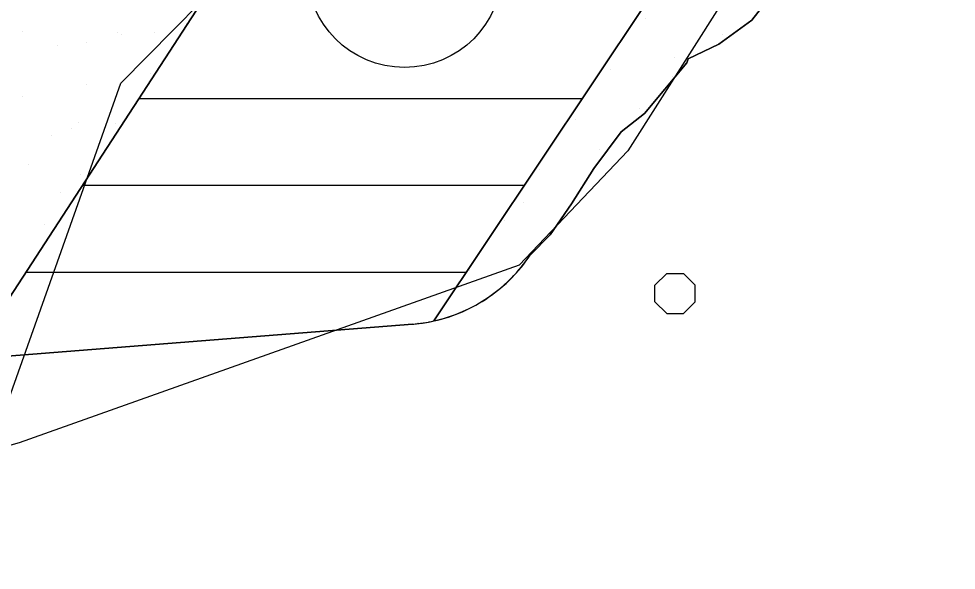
# Model space of a CAD drawing. Extents: x 410727 to 412947, y 4463506 to 4466382.
# Drawn here: x 410885.6 to 411101.3, y 4465418.5 to 4465545.4 of the extents above; entities that cross this region are included whole.
import ezdxf

# ---------------------------------------------------------------- set-up
doc = ezdxf.new("R2010")
doc.units = 0
for name, color, linetype in [('ADAKENARI', 7, 'Continuous'), ('PL_AYA_PARK_DINLENME', 7, 'Continuous'), ('PL_KA_TARIM_DIGER', 7, 'Continuous'), ('PL_KON_ONE_50', 7, 'Continuous'), ('sembol', 7, 'Continuous'), ('TR_GELİŞME_KONUT_ÇOKAZ', 7, 'Continuous'), ('TR_PARKALANI', 7, 'Continuous'), ('TR_TARIMALANI', 7, 'Continuous'), ('Yerlesime_uygunluk_sınırı', 7, 'Continuous')]:
    doc.layers.add(name, color=color, linetype=linetype)

msp = doc.modelspace()

# ---------------------------------------------------------------- linework, layer by layer
at = {"layer": 'ADAKENARI'}
for p, q in [((410957.04, 4465594.38), (410874.2, 4465467.07)), ((411060.88, 4465553.59), (411054.32, 4465545.03)), ((411029.93, 4465548.88), (410981.16, 4465475.85)), ((411054.32, 4465545.03), (411046.66, 4465539.54)), ((411046.66, 4465539.54), (411039.67, 4465536.13)), ((411039.67, 4465536.13), (411039.34, 4465535.24)), ((411039.34, 4465535.24), (411029.61, 4465523.59)), ((411029.61, 4465523.59), (411024.24, 4465519.35)), ((411024.24, 4465519.35), (411017.91, 4465510.95)), ((411017.91, 4465510.95), (411012.8, 4465502.76)), ((411012.8, 4465502.76), (411007.92, 4465495.65)), ((411007.92, 4465495.65), (411003.3, 4465491)), ((411007.92, 4465495.65), (411003.3, 4465491)), ((410874.2, 4465467.07), (410976.19, 4465475.11))]:
    msp.add_line(p, q, dxfattribs=at)
for start, end in [(282.5041, 326.2659), (274.5033, 282.5041)]:
    msp.add_arc((410973.37, 4465511), 36, start, end, dxfattribs=at)
at = {"layer": 'PL_AYA_PARK_DINLENME'}
for points in [[(410874.2, 4465467.07), (410957.04, 4465594.38), (410978.02, 4465632.42), (410966.02, 4465648.99), (410966.02, 4465688.4), (410963.97, 4465688.4), (410956.06, 4465688.4), (410889.12, 4465682.09), (410886.7, 4465681.89), (410884.29, 4465681.73)], [(411003.3, 4465491), (411007.92, 4465495.65), (411012.8, 4465502.76), (411017.91, 4465510.95), (411024.24, 4465519.35), (411029.61, 4465523.59), (411039.34, 4465535.24), (411039.67, 4465536.13), (411046.66, 4465539.54), (411054.32, 4465545.03), (411060.88, 4465553.59), (411064.16, 4465562.27), (411065.75, 4465569.69), (411075.85, 4465574.47), (411077.96, 4465576.85), (411077.28, 4465582.94), (411085.33, 4465595.62), (411094.14, 4465609.66), (411105.43, 4465627.61)], [(411029.93, 4465548.88), (410981.16, 4465475.85), (410984.48, 4465476.75), (410987.69, 4465477.97), (410990.77, 4465479.48), (410993.7, 4465481.29), (410996.44, 4465483.36), (410998.97, 4465485.69), (411001.26, 4465488.24), (411003.3, 4465491)]]:
    msp.add_lwpolyline(points, dxfattribs=at)
at = {"layer": 'PL_KA_TARIM_DIGER'}
for points in [[(411105.43, 4465627.61), (411094.14, 4465609.66), (411085.33, 4465595.62), (411077.28, 4465582.94), (411077.96, 4465576.85), (411075.85, 4465574.47), (411065.75, 4465569.69), (411064.16, 4465562.27), (411060.88, 4465553.59), (411054.32, 4465545.03), (411046.66, 4465539.54), (411039.67, 4465536.13), (411039.34, 4465535.24), (411029.61, 4465523.59), (411024.24, 4465519.35), (411017.91, 4465510.95), (411012.8, 4465502.76), (411007.92, 4465495.65), (411003.31, 4465491)], [(410998.97, 4465485.69), (410998.97, 4465485.68)], [(410993.7, 4465481.29), (410993.7, 4465481.29), (410993.69, 4465481.28)], [(410976.19, 4465475.11), (410874.2, 4465467.07), (410838.43, 4465464.26), (410839.7, 4465463.04), (410844.86, 4465458.4), (410851.21, 4465452.03), (410855.44, 4465446.19), (410856.89, 4465444.2), (410861.12, 4465435.96), (410863.1, 4465429.64), (410864.16, 4465422.64), (410864.8, 4465415.42)], [(410977.49, 4465475.23), (410977.44, 4465475.23), (410977.4, 4465475.22)], [(410978.07, 4465475.3), (410978.06, 4465475.3)], [(410979.94, 4465475.6), (410979.93, 4465475.6)]]:
    msp.add_lwpolyline(points, dxfattribs=at)
for start, end in [(315.3258, 326.2659), (304.3988, 315.3221), (282.5041, 304.3713), (274.5033, 276.4383), (276.5726, 277.4966), (277.5037, 280.5045), (280.5197, 282.5041)]:
    msp.add_arc((410973.37, 4465511), 36, start, end, dxfattribs=at)
at = {"layer": 'PL_KON_ONE_50'}
msp.add_lwpolyline([(411029.93, 4465548.88), (411001.34, 4465588.32), (411027.96, 4465626.45), (411042.65, 4465627.85), (411009.09, 4465676), (411003.29, 4465688.4), (410966.02, 4465688.4), (410966.02, 4465648.99), (410978.02, 4465632.42), (410957.04, 4465594.38), (410874.2, 4465467.07), (410976.19, 4465475.11), (410976.82, 4465475.16), (410977.44, 4465475.23), (410978.07, 4465475.3), (410978.69, 4465475.39), (410979.31, 4465475.49), (410979.93, 4465475.6), (410980.55, 4465475.72), (410981.16, 4465475.85), (411029.93, 4465548.88)], dxfattribs=at)
at = {"layer": 'sembol'}
msp.add_circle((410974.38, 4465556.69), 22.5, dxfattribs=at)
at = {"layer": 'TR_GELİŞME_KONUT_ÇOKAZ'}
for p, q in [((410913.24, 4465527.07), (411015.37, 4465527.07)), ((410900.23, 4465507.07), (411002.01, 4465507.07)), ((410887.22, 4465487.07), (410988.66, 4465487.07))]:
    msp.add_line(p, q, dxfattribs=at)
at = {"layer": 'TR_PARKALANI'}
for p, q in [((410924.11, 4465544.37), (410924.11, 4465544.37)), ((410924.11, 4465544.37), (410924.11, 4465544.37)), ((411029.83, 4465545.36), (411029.83, 4465545.36)), ((411029.83, 4465545.36), (411029.83, 4465545.36)), ((410886.5, 4465542.5), (410886.5, 4465542.5)), ((410908.35, 4465542.12), (410908.35, 4465542.12)), ((410908.35, 4465542.12), (410908.35, 4465542.12)), ((410916.92, 4465542.22), (410916.92, 4465542.22)), ((411047.58, 4465541.84), (411047.58, 4465541.84)), ((410901.28, 4465539.9), (410901.28, 4465539.9)), ((410909.33, 4465541.76), (410909.33, 4465541.76)), ((410909.33, 4465541.76), (410909.33, 4465541.76)), ((410894.56, 4465539.16), (410894.56, 4465539.16)), ((410894.56, 4465539.16), (410894.56, 4465539.16)), ((411036.49, 4465536.38), (411036.49, 4465536.38)), ((411036.49, 4465536.38), (411036.49, 4465536.38)), ((411021.72, 4465533.77), (411021.72, 4465533.77)), ((411021.72, 4465533.77), (411021.72, 4465533.77)), ((410915.99, 4465532.79), (410915.99, 4465532.79)), ((410915.99, 4465532.79), (410915.99, 4465532.79)), ((411036.09, 4465532.2), (411036.09, 4465532.2)), ((411036.09, 4465532.2), (411036.09, 4465532.2)), ((410901.22, 4465530.18), (410901.22, 4465530.18)), ((410901.22, 4465530.18), (410901.22, 4465530.18)), ((410886.45, 4465527.58), (410886.45, 4465527.58)), ((410886.45, 4465527.58), (410886.45, 4465527.58)), ((411028.38, 4465524.79), (411028.38, 4465524.79)), ((411028.38, 4465524.79), (411028.38, 4465524.79)), ((410899.46, 4465521.6), (410899.46, 4465521.6)), ((410907.88, 4465521.2), (410907.88, 4465521.2)), ((410907.88, 4465521.2), (410907.88, 4465521.2)), ((411013.61, 4465522.19), (411013.61, 4465522.19)), ((411013.61, 4465522.19), (411013.61, 4465522.19)), ((410893.11, 4465518.6), (410893.11, 4465518.6)), ((410893.11, 4465518.6), (410893.11, 4465518.6)), ((410897.8, 4465520.2), (410897.8, 4465520.2)), ((411019.18, 4465515.34), (411019.18, 4465515.34)), ((410887.97, 4465511.96), (410887.97, 4465511.96)), ((410887.97, 4465511.96), (410887.97, 4465511.96)), ((410899.77, 4465509.62), (410899.77, 4465509.62)), ((410899.77, 4465509.62), (410899.77, 4465509.62)), ((411005.5, 4465510.6), (411005.5, 4465510.6)), ((411005.5, 4465510.6), (411005.5, 4465510.6)), ((410895.2, 4465505.43), (410895.2, 4465505.43)), ((411001.8, 4465503.17), (411001.8, 4465503.17)), ((410997.38, 4465499.02), (410997.38, 4465499.02)), ((410997.38, 4465499.02), (410997.38, 4465499.02)), ((410891.66, 4465498.03), (410891.66, 4465498.03)), ((410891.66, 4465498.03), (410891.66, 4465498.03)), ((410989.27, 4465487.43), (410989.27, 4465487.43)), ((410989.27, 4465487.43), (410989.27, 4465487.43))]:
    msp.add_line(p, q, dxfattribs=at)
at = {"layer": 'TR_TARIMALANI'}
for p, q in [((411032, 4465484.07), (411034.71, 4465486.78)), ((411032, 4465484.07), (411034.71, 4465486.78)), ((411034.71, 4465486.79), (411038.54, 4465486.79)), ((411034.71, 4465486.79), (411038.54, 4465486.79)), ((411041.25, 4465484.07), (411038.54, 4465486.78)), ((411041.25, 4465484.07), (411038.54, 4465486.78)), ((411032, 4465480.25), (411032, 4465484.08)), ((411032, 4465480.25), (411032, 4465484.08)), ((411041.25, 4465480.25), (411041.25, 4465484.08)), ((411041.25, 4465480.25), (411041.25, 4465484.08)), ((411034.71, 4465477.53), (411032, 4465480.24)), ((411034.71, 4465477.53), (411032, 4465480.24)), ((411038.54, 4465477.53), (411041.25, 4465480.24)), ((411038.54, 4465477.53), (411041.25, 4465480.24)), ((411034.71, 4465477.54), (411038.54, 4465477.54)), ((411034.71, 4465477.54), (411038.54, 4465477.54))]:
    msp.add_line(p, q, dxfattribs=at)
at = {"layer": 'Yerlesime_uygunluk_sınırı'}
for points in [[(411198.74, 4465810.19), (411081.53, 4465694.24), (411105.16, 4465639.97), (411025.76, 4465514.96), (411000.79, 4465488.66), (410885.69, 4465447.82), (410793.52, 4465421.54)], [(410879.08, 4465445.94), (410909.12, 4465530.53), (410939.59, 4465561.51), (410962.84, 4465615.53), (410955.18, 4465699.79), (411083.17, 4465695.86)]]:
    msp.add_lwpolyline(points, dxfattribs=at)

doc.saveas('drawing.dxf')
